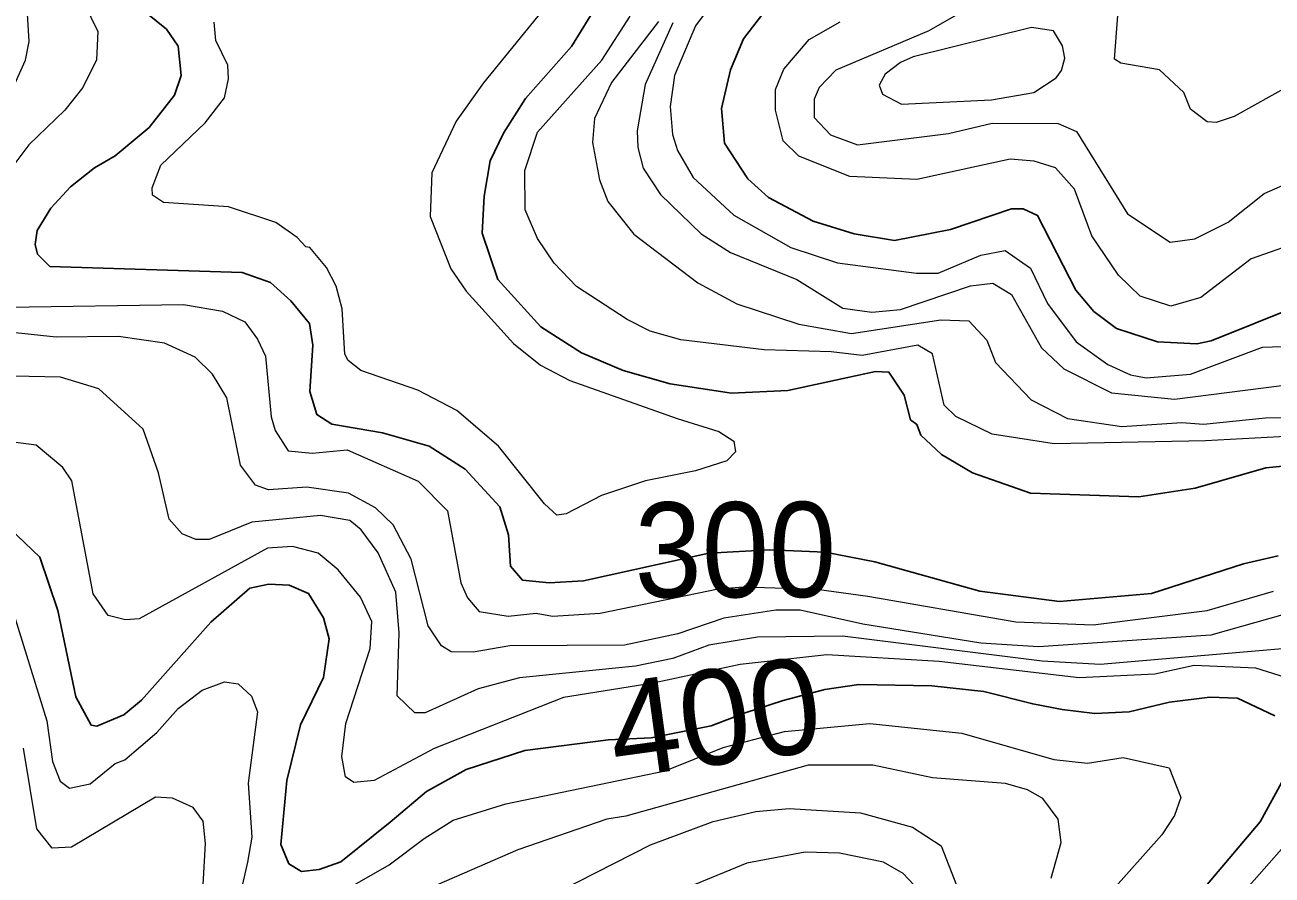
# Model space of a CAD drawing. Extents: x 673.3 to 698.5, y 6984.3 to 7012.3.
# Drawn here: x 688.421 to 689.47, y 7006.379 to 7007.095 of the extents above; entities that cross this region are included whole.
import ezdxf
from ezdxf.enums import TextEntityAlignment as Align

# ---------------------------------------------------------------- set-up
doc = ezdxf.new("R2010")
doc.units = 0
doc.header["$LTSCALE"] = 0.032
doc.layers.add('1', color=7, linetype='Continuous', lineweight=25)
doc.layers.add('2', color=7, linetype='Continuous', lineweight=13)
doc.layers.add('61', color=7, linetype='Continuous')

msp = doc.modelspace()

# ---------------------------------------------------------------- linework, layer by layer
at = {"layer": '1'}
for points in [[(688.9065, 7007.1184), (688.8806, 7007.0763), (688.842, 7007.0327), (688.8234, 7007.0035), (688.8121, 7006.9801), (688.8071, 7006.9506), (688.8056, 7006.9194), (688.8187, 7006.8804)], [(689.4752, 7006.6478), (689.4459, 7006.6412), (689.3687, 7006.6162), (689.2913, 7006.6095), (689.2242, 7006.6182), (689.1359, 7006.6429), (689.094, 7006.6508), (689.0475, 7006.653), (688.9961, 7006.6501), (688.8906, 7006.6267), (688.8618, 7006.625), (688.8393, 7006.6275), (688.8292, 7006.6391), (688.8275, 7006.6656), (688.8203, 7006.689), (688.7911, 7006.7207), (688.7608, 7006.74), (688.7217, 7006.7513), (688.6791, 7006.7586), (688.6663, 7006.7667), (688.6606, 7006.7861), (688.663, 7006.8252), (688.6603, 7006.8434), (688.6444, 7006.8625), (688.6274, 7006.8779), (688.6035, 7006.8863), (688.4418, 7006.8913), (688.4313, 7006.9017), (688.4294, 7006.9097), (688.431, 7006.9216), (688.4427, 7006.9404), (688.4591, 7006.9582), (688.4792, 7006.9744), (688.4967, 7006.9845), (688.5252, 7007.0082), (688.5466, 7007.0356), (688.5522, 7007.052), (688.5496, 7007.0767), (688.5398, 7007.0909), (688.5151, 7007.1109)], [(689.4929, 7006.8586), (689.4188, 7006.8288), (689.4068, 7006.8261), (689.3737, 7006.8278), (689.3392, 7006.839), (689.3201, 7006.8533), (689.3049, 7006.8714), (689.2728, 7006.9343), (689.2606, 7006.9398), (689.2507, 7006.9397), (689.1995, 7006.9224), (689.1524, 7006.9132), (689.1185, 7006.9189), (689.084, 7006.9294), (689.0464, 7006.9494), (689.0289, 7006.965), (689.0092, 7006.995), (689.0067, 7007.0242), (689.0144, 7007.0568), (689.0252, 7007.0828), (689.0453, 7007.1088)], [(688.8187, 7006.8804), (688.8549, 7006.8406), (688.889, 7006.8186), (688.924, 7006.8037), (688.9636, 7006.7925), (689.0153, 7006.7846), (689.0625, 7006.7871), (689.1365, 7006.803), (689.1477, 7006.8025), (689.1605, 7006.783), (689.1658, 7006.7624), (689.1711, 7006.7584), (689.1745, 7006.7494), (689.1918, 7006.7331), (689.2179, 7006.7176), (689.2668, 7006.7006), (689.358, 7006.6975), (689.4052, 7006.7048), (689.4649, 7006.7218), (689.4964, 7006.725)], [(688.4017, 7006.6771), (688.4334, 7006.6466), (688.4485, 7006.6018), (688.4635, 7006.5291), (688.4764, 7006.5054), (688.4814, 7006.5044), (688.5039, 7006.514), (688.519, 7006.5265), (688.5773, 7006.5921), (688.6099, 7006.6206), (688.6261, 7006.624), (688.643, 7006.6233), (688.6594, 7006.6161), (688.6719, 7006.5956), (688.6767, 7006.578), (688.672, 7006.5454), (688.6526, 7006.5056), (688.641, 7006.4587), (688.6362, 7006.4051), (688.6427, 7006.3888), (688.6536, 7006.3823), (688.6684, 7006.3838), (688.6865, 7006.3904), (688.7281, 7006.4238), (688.7585, 7006.4495), (688.7919, 7006.4681), (688.8413, 7006.484), (688.9117, 7006.493), (688.9476, 7006.4946), (688.9981, 7006.5048), (689.0267, 7006.5158), (689.0587, 7006.526), (689.0938, 7006.5354), (689.1224, 7006.5395), (689.1839, 7006.5384), (689.2274, 7006.5336), (689.2686, 7006.5233), (689.2935, 7006.5186), (689.3208, 7006.5153), (689.3498, 7006.5167), (689.3837, 7006.5247), (689.4176, 7006.5288), (689.441, 7006.528), (689.4724, 7006.5132)], [(689.4798, 7006.4604), (689.4599, 7006.424), (689.4153, 7006.3713)]]:
    msp.add_lwpolyline(points, dxfattribs=at)
at = {"layer": '2'}
for points in [[(689.4845, 7007.0433), (689.4381, 7007.0176), (689.4231, 7007.0126), (689.4155, 7007.0131), (689.4013, 7007.0237), (689.3959, 7007.0376), (689.3754, 7007.0569), (689.3429, 7007.0623), (689.3374, 7007.0658), (689.3403, 7007.1026), (689.347, 7007.119), (689.3682, 7007.1456), (689.3683, 7007.1708), (689.3716, 7007.1851), (689.3916, 7007.2093), (689.4215, 7007.2294), (689.434, 7007.2428), (689.4423, 7007.2699), (689.4496, 7007.3184), (689.4666, 7007.3621), (689.4988, 7007.4044)], [(688.4046, 7007.0282), (688.4212, 7007.0649), (688.4243, 7007.0807), (688.4228, 7007.1084), (688.4114, 7007.1508)], [(688.8832, 7007.1402), (688.8067, 7007.0457), (688.7837, 7007.0136), (688.7631, 7006.97), (688.7617, 7006.9333), (688.7791, 7006.8893), (688.792, 7006.8705), (688.8319, 7006.8265), (688.8546, 7006.8083), (688.8792, 7006.7953), (688.9694, 7006.7634), (689.0045, 7006.7526), (689.0172, 7006.7442), (689.0186, 7006.7354), (689.0114, 7006.7279), (688.985, 7006.7194), (688.943, 7006.7109), (688.9059, 7006.6985), (688.8762, 7006.6831), (688.8683, 7006.682), (688.8578, 7006.6915), (688.8191, 7006.74), (688.7841, 7006.77), (688.7513, 7006.7872), (688.7035, 7006.8038), (688.6926, 7006.8122), (688.6899, 7006.8175), (688.6876, 7006.8558), (688.6825, 7006.8748), (688.6744, 7006.8904), (688.6605, 7006.9073), (688.6571, 7006.9078), (688.6498, 7006.9158), (688.6318, 7006.9283), (688.5921, 7006.9416), (688.5374, 7006.9451), (688.5282, 7006.9512), (688.5279, 7006.9574), (688.535, 7006.9765), (688.5724, 7007.0123), (688.5887, 7007.0333), (688.5921, 7007.0492), (688.5914, 7007.0608), (688.5814, 7007.0815), (688.5799, 7007.0968)], [(688.4643, 7007.1261), (688.4822, 7007.0891), (688.4811, 7007.0653), (688.4694, 7007.042), (688.4543, 7007.0229), (688.4242, 7006.9936), (688.4063, 7006.97)], [(689.0062, 7007.1227), (688.985, 7007.0938), (688.9673, 7007.052), (688.9636, 7007.0259), (688.9657, 7007.0023), (688.9698, 7006.9888), (688.9831, 7006.9662), (689.0172, 7006.9344), (689.0652, 7006.9072), (689.1043, 7006.8943), (689.171, 7006.8856), (689.189, 7006.8856), (689.2249, 7006.9009), (689.2455, 7006.9048), (689.2668, 7006.8899), (689.2812, 7006.8601), (689.3053, 7006.828), (689.3317, 7006.8088), (689.3509, 7006.8001), (689.364, 7006.7976), (689.4013, 7006.8007), (689.4619, 7006.8235), (689.5121, 7006.8252)], [(689.2122, 7007.1073), (689.1812, 7007.0895), (689.1029, 7007.0564), (689.0891, 7007.0418), (689.0849, 7007.0321), (689.0849, 7007.0167), (689.0985, 7007.0021), (689.1212, 7006.9938), (689.1979, 7007.0032), (689.2346, 7007.0118), (689.29, 7007.0115), (689.3055, 7007.005), (689.3484, 7006.9356), (689.3844, 7006.9117), (689.405, 7006.9145), (689.4331, 7006.9285), (689.4633, 7006.9528), (689.4857, 7006.9625)], [(689.4866, 7006.7486), (689.4141, 7006.7446), (689.2866, 7006.7422), (689.2345, 7006.7501), (689.2039, 7006.7651), (689.1941, 7006.7747), (689.1842, 7006.8177), (689.172, 7006.8252), (689.1251, 7006.8163), (689.099, 7006.8195), (689.0427, 7006.8212), (688.9726, 7006.8295), (688.9467, 7006.8369), (688.9275, 7006.8466), (688.8848, 7006.8745), (688.866, 7006.8942), (688.852, 7006.9149), (688.8415, 7006.939), (688.8414, 7006.972), (688.852, 7007.0043), (688.9061, 7007.0649), (688.93, 7007.1019)], [(688.9538, 7007.0975), (688.9143, 7007.0462), (688.9, 7007.0158), (688.8984, 7006.9955), (688.9042, 7006.9643), (688.9113, 7006.946), (688.933, 7006.9184), (688.9869, 7006.8775), (689.0198, 7006.8598), (689.072, 7006.8429), (689.1162, 7006.8349), (689.1913, 7006.8463), (689.2148, 7006.8455), (689.23, 7006.8293), (689.2373, 7006.8104), (689.2674, 7006.779), (689.2978, 7006.7635), (689.3436, 7006.7568), (689.3942, 7006.7601), (689.4124, 7006.7585), (689.4646, 7006.7641), (689.5199, 7006.7642)], [(688.9659, 7007.0964), (688.9427, 7007.0445), (688.9359, 7007.0055), (688.9363, 7006.9913), (688.941, 7006.974), (688.9556, 7006.952), (688.9898, 7006.9187), (689.0143, 7006.9032), (689.0702, 7006.8805), (689.1089, 7006.8561), (689.1334, 7006.853), (689.1574, 7006.855), (689.2163, 7006.875), (689.2352, 7006.8773), (689.2508, 7006.8677), (689.2761, 7006.823), (689.2947, 7006.8053), (689.3348, 7006.7849), (689.388, 7006.7797), (689.4781, 7006.7912)], [(689.4845, 7006.9089), (689.4524, 7006.8977), (689.4101, 7006.8653), (689.3847, 7006.8578), (689.3591, 7006.8664), (689.3409, 7006.8839), (689.3183, 7006.917), (689.3037, 7006.9565), (689.2879, 7006.9744), (689.27, 7006.9799), (689.2496, 7006.9815), (689.1711, 7006.9645), (689.1147, 7006.967), (689.0719, 7006.9841), (689.0588, 7006.9971), (689.0523, 7007.0229), (689.0523, 7007.0402), (689.0592, 7007.0572), (689.0805, 7007.0824), (689.1066, 7007.0971)], [(688.4058, 7006.857), (688.5542, 7006.8594), (688.5871, 7006.8538), (688.6059, 7006.8447), (688.6165, 7006.8301), (688.6231, 7006.8159), (688.6279, 7006.7649)], [(688.798, 7006.5669), (688.7793, 7006.5671), (688.7713, 7006.572), (688.7601, 7006.589), (688.7456, 7006.645), (688.7305, 7006.6738), (688.7157, 7006.6883), (688.6929, 7006.7007), (688.6579, 7006.7055), (688.6258, 7006.7034), (688.6148, 7006.7072), (688.6021, 7006.7241), (688.5906, 7006.7809), (688.5785, 7006.8006), (688.5639, 7006.8149), (688.5381, 7006.8269), (688.4996, 7006.8325), (688.447, 7006.8318), (688.3783, 7006.8391)], [(689.4851, 7006.5703), (689.3255, 7006.5564), (689.2766, 7006.5591), (689.1085, 7006.5803), (689.037, 7006.5793), (688.9962, 7006.5727), (688.9658, 7006.5615), (688.9346, 7006.5549), (688.8369, 7006.5451), (688.802, 7006.536), (688.7574, 7006.5158), (688.7489, 7006.5158), (688.7339, 7006.53), (688.7355, 7006.5831), (688.7328, 7006.6174), (688.7179, 7006.6503), (688.7036, 7006.6698), (688.694, 7006.6776), (688.6694, 7006.6818), (688.6117, 7006.6761), (688.5759, 7006.6616), (688.5645, 7006.6617), (688.5531, 7006.6665), (688.5422, 7006.6788), (688.5333, 7006.7176), (688.5203, 7006.7545), (688.4831, 7006.7885), (688.4507, 7006.7983), (688.3716, 7006.7998)], [(688.6279, 7006.7649), (688.6314, 7006.7533), (688.6422, 7006.7362), (688.6624, 7006.7341), (688.692, 7006.7371), (688.7516, 7006.7106), (688.7762, 7006.6856), (688.7876, 7006.625), (688.793, 7006.6126), (688.8029, 7006.6011), (688.8273, 7006.5972), (688.8509, 7006.5996), (688.8645, 7006.5972), (688.9046, 7006.5996), (689.0041, 7006.62), (689.0254, 7006.6218), (689.0869, 7006.6197), (689.13, 7006.614), (689.2545, 7006.5924), (689.3195, 7006.5898), (689.4153, 7006.6018), (689.4711, 7006.6182)], [(689.501, 7006.5392), (689.4564, 7006.5533), (689.4046, 7006.5556), (689.3713, 7006.5484), (689.3078, 7006.5451), (689.1899, 7006.5589), (689.0955, 7006.5645), (689.0224, 7006.5564), (688.9494, 7006.5408), (688.8739, 7006.5287), (688.7651, 7006.4858), (688.7146, 7006.4589), (688.6976, 7006.4572), (688.6906, 7006.4618), (688.6875, 7006.4791), (688.6908, 7006.5067), (688.7111, 7006.5699), (688.7126, 7006.5925), (688.703, 7006.6132), (688.6843, 7006.6361), (688.6675, 7006.6502), (688.6459, 7006.6558), (688.625, 7006.6542), (688.517, 7006.5949), (688.5055, 7006.594), (688.4907, 7006.5977), (688.4782, 7006.616), (688.4603, 7006.7109), (688.4526, 7006.7222), (688.4303, 7006.7411), (688.3889, 7006.7462)], [(688.4087, 7006.6077), (688.4391, 7006.5089), (688.4441, 7006.4747), (688.4504, 7006.4583), (688.4583, 7006.4524), (688.4758, 7006.456), (688.4966, 7006.4732), (688.5048, 7006.4763), (688.5317, 7006.4992), (688.5496, 7006.5195), (688.5699, 7006.5348), (688.5886, 7006.5418), (688.6001, 7006.5402), (688.6114, 7006.5297), (688.6164, 7006.5165), (688.6085, 7006.4566), (688.6117, 7006.4112), (688.6079, 7006.3901), (688.6029, 7006.368)], [(689.481, 7006.5987), (689.4185, 7006.581), (689.2736, 7006.5712), (689.2251, 7006.5744), (689.1258, 7006.5904), (689.0729, 7006.602), (689.0525, 7006.602), (689.0089, 7006.5955), (688.9701, 7006.5821), (688.9251, 7006.5726), (688.8287, 7006.572), (688.798, 7006.5669)], [(688.6676, 7006.3536), (688.7272, 7006.3878), (688.7567, 7006.4099), (688.7811, 7006.4253), (688.8255, 7006.4393), (688.9593, 7006.467), (689.0083, 7006.4865), (689.0597, 7006.5), (689.1315, 7006.5067), (689.2091, 7006.4987), (689.2864, 7006.4766), (689.3146, 7006.4735), (689.3446, 7006.4782), (689.3834, 7006.4694), (689.3933, 7006.4445), (689.3878, 7006.4294), (689.3772, 7006.4131), (689.336, 7006.3669)], [(688.5686, 7006.3315), (688.5726, 7006.4057), (688.5708, 7006.4245), (688.5624, 7006.4362), (688.5449, 7006.444), (688.5305, 7006.4449), (688.4601, 7006.4026), (688.4438, 7006.4019), (688.4309, 7006.4181), (688.4196, 7006.4861)], [(689.2843, 7006.3765), (689.2925, 7006.4066), (689.29, 7006.4262), (689.2772, 7006.4437), (689.2642, 7006.4509), (689.2457, 7006.4563), (689.1844, 7006.461), (689.1342, 7006.4718), (689.0797, 7006.4717), (688.9263, 7006.4287), (688.9104, 7006.4263), (688.8354, 7006.4004), (688.7284, 7006.3539)], [(688.8253, 7006.3428), (688.947, 7006.4048), (688.9998, 7006.4242), (689.0356, 7006.4327), (689.0637, 7006.4352), (689.1238, 7006.4317), (689.1674, 7006.4195), (689.1917, 7006.4039), (689.2045, 7006.3708)], [(689.4193, 7006.3347), (689.4906, 7006.4154)], [(689.1685, 7006.3711), (689.1596, 7006.3806), (689.143, 7006.3902), (689.1062, 7006.3977), (689.0771, 7006.3985), (689.0281, 7006.3893), (688.9348, 7006.3507)]]:
    msp.add_lwpolyline(points, dxfattribs=at)
msp.add_lwpolyline([(689.2957, 7007.0666), (689.2936, 7007.0771), (689.2861, 7007.0897), (689.2676, 7007.0923), (689.1681, 7007.0677), (689.1574, 7007.063), (689.1446, 7007.0532), (689.1395, 7007.0438), (689.1424, 7007.0364), (689.1583, 7007.0278), (689.234, 7007.0314), (689.2695, 7007.0377), (689.2883, 7007.05), (689.2929, 7007.0563)], close=True, dxfattribs=at)

# ---------------------------------------------------------------- texts
at = {"layer": '61', "width": 0.95}
msp.add_text('300', height=0.08, rotation=0.184, dxfattribs=at).set_placement((689.0186, 7006.613), align=Align.CENTER)
at = {"layer": '61'}
msp.add_text('400', height=0.08, rotation=7.815, dxfattribs=at).set_placement((689.0063, 7006.4726), align=Align.CENTER)

doc.saveas('drawing.dxf')
